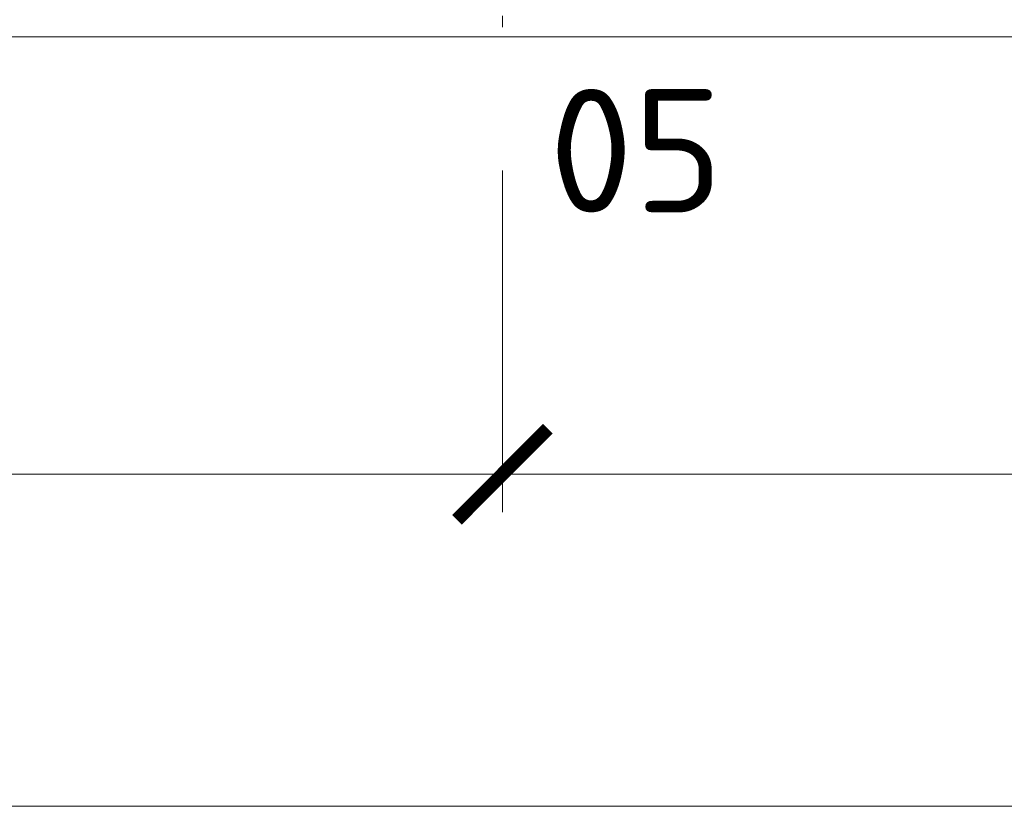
# Model space of a CAD drawing. Header units: millimetres. Extents: x -725694 to 5289369, y -1488057 to 2187451.
# Tile 556 of 656: x 339455 to 344646, y 144775 to 148920. Entities that reach past the tile are written whole.
import ezdxf

# ---------------------------------------------------------------- set-up
doc = ezdxf.new("R2010")
doc.units = ezdxf.units.MM
doc.linetypes.add('CENTERX2', pattern=[101.6, 63.5, -12.7, 12.7, -12.7])
doc.linetypes.add('DASHDOT', pattern=[25.4, 12.7, -6.35, 0, -6.35])
doc.layers.get('Defpoints').update_dxf_attribs({"color": 8})
for name, color, linetype, lineweight in [('A99_N_koty-200', 5, 'Continuous', 5), ('A99_N_koty-200 @ 1', 5, 'Continuous', 5), ('A99_N_koty-200 @ 10', 5, 'Continuous', 5), ('A99_N_koty-200 @ 100', 5, 'Continuous', 5), ('A99_N_koty-200 @ 200', 5, 'Continuous', 5), ('A99_N_koty-200 @ 250 (1)', 5, 'Continuous', 5), ('A99_N_koty-200 @ 250 (2)', 5, 'Continuous', 5), ('A99_N_koty-200 @ 400', 5, 'Continuous', 5), ('A99_N_txt-popis-200', 240, 'Continuous', 5), ('A99_S_kce-pohl', 7, 'Continuous', 5), ('A99_S_osy', 1, 'CENTERX2', 5)]:
    doc.layers.add(name, color=color, linetype=linetype, lineweight=lineweight)
doc.styles.add('A99_kota', font='isocpeur.ttf', dxfattribs={"height": 2})
doc.styles.add('ad_popis 100', font='isocpeur.ttf', dxfattribs={"height": 200})
doc.dimstyles.new('A99_kota_200 new', dxfattribs={"dimscale": 200, "dimtxt": 2, "dimasz": 1.2, "dimexe": 0.5, "dimexo": 1.5, "dimgap": 0.3, "dimtad": 1, "dimdec": 0, "dimzin": 3, "dimdsep": 46, "dimtxsty": 'A99_kota', "dimblk": 'ARCHTICK', "dimcen": 2.5, "dimazin": 2, "dimtfac": 0.75, "dimtdec": 0, "dimtmove": 2, "dimatfit": 0, "dimfxl": 0, "dimtolj": 1, "dimtzin": 0, "dimlwd": 5, "dimlwe": 5, "dimarcsym": 0})

# ---------------------------------------------------------------- blocks, each defined once
blk = doc.blocks.new('_ArchTick')
at = {"color": 0, "linetype": 'ByBlock', "const_width": 0.15}
blk.add_lwpolyline([(-0.5, -0.5), (0.5, 0.5)], dxfattribs=at)
blk = doc.blocks.new('*D4744')
at = {"layer": 'A99_N_koty-200', "color": 0, "linetype": 'Continuous', "lineweight": 5, "ltscale": 10, "transparency": 16777216}
for p, q in [((342000, 146925), (342000, 146475)), ((354000, 146925), (354000, 146475)), ((354000, 146525), (342000, 146525))]:
    blk.add_line(p, q, dxfattribs=at)
at = {"layer": 'Defpoints', "color": 0, "linetype": 'Continuous', "lineweight": 0, "ltscale": 10, "transparency": 16777216}
for p in [(342000, 149400), (354000, 149400), (342000, 146525)]:
    blk.add_point(p, dxfattribs=at)
at = {"layer": 'A99_N_koty-200', "color": 0, "linetype": 'Continuous', "lineweight": 5, "ltscale": 10, "transparency": 16777216, "xscale": 120, "yscale": 120, "zscale": 120, "rotation": 180}
blk.add_blockref('_ArchTick', (342000, 146525), dxfattribs=at)
at = {"layer": 'A99_N_koty-200', "color": 0, "linetype": 'Continuous', "lineweight": 5, "ltscale": 10, "transparency": 16777216, "xscale": 120, "yscale": 120, "zscale": 120}
blk.add_blockref('_ArchTick', (354000, 146525), dxfattribs=at)
at = {"layer": 'A99_N_koty-200', "color": 0, "linetype": 'Continuous', "ltscale": 10, "transparency": 16777216, "insert": (348000, 146655), "char_height": 200, "attachment_point": 5, "style": 'A99_kota'}
blk.add_mtext('\\A1;12000', dxfattribs=at)
blk = doc.blocks.new('*D4745')
at = {"layer": 'A99_N_koty-200', "color": 0, "linetype": 'Continuous', "lineweight": 5, "ltscale": 10, "transparency": 16777216}
for p, q in [((342000, 147325), (342000, 146425)), ((354000, 147325), (354000, 146425)), ((354000, 146525), (342000, 146525))]:
    blk.add_line(p, q, dxfattribs=at)
at = {"layer": 'Defpoints', "color": 0, "linetype": 'Continuous', "lineweight": 0, "ltscale": 10, "transparency": 16777216}
for p in [(342000, 149400), (354000, 149400), (342000, 146525)]:
    blk.add_point(p, dxfattribs=at)
at = {"layer": 'A99_N_koty-200', "color": 0, "linetype": 'Continuous', "lineweight": 5, "ltscale": 10, "transparency": 16777216, "xscale": 240, "yscale": 240, "zscale": 240, "rotation": 180}
blk.add_blockref('_ArchTick', (342000, 146525), dxfattribs=at)
at = {"layer": 'A99_N_koty-200', "color": 0, "linetype": 'Continuous', "lineweight": 5, "ltscale": 10, "transparency": 16777216, "xscale": 240, "yscale": 240, "zscale": 240}
blk.add_blockref('_ArchTick', (354000, 146525), dxfattribs=at)
at = {"layer": 'A99_N_koty-200', "color": 0, "linetype": 'Continuous', "ltscale": 10, "transparency": 16777216, "insert": (348000, 146785), "char_height": 400, "attachment_point": 5, "style": 'A99_kota'}
blk.add_mtext('\\A1;12000', dxfattribs=at)
blk = doc.blocks.new('*D4746')
at = {"layer": 'A99_N_koty-200', "color": 0, "linetype": 'Continuous', "lineweight": 5, "ltscale": 10, "transparency": 16777216}
for p, q in [((342000, 146529), (342000, 146524.5)), ((354000, 146525), (342000, 146525)), ((354000, 146529), (354000, 146524.5))]:
    blk.add_line(p, q, dxfattribs=at)
at = {"layer": 'Defpoints', "color": 0, "linetype": 'Continuous', "lineweight": 0, "ltscale": 10, "transparency": 16777216}
for p in [(342000, 149400), (354000, 149400), (342000, 146525)]:
    blk.add_point(p, dxfattribs=at)
at = {"layer": 'A99_N_koty-200', "color": 0, "linetype": 'Continuous', "lineweight": 5, "ltscale": 10, "transparency": 16777216, "xscale": 1.2, "yscale": 1.2, "zscale": 1.2, "rotation": 180}
blk.add_blockref('_ArchTick', (342000, 146525), dxfattribs=at)
at = {"layer": 'A99_N_koty-200', "color": 0, "linetype": 'Continuous', "lineweight": 5, "ltscale": 10, "transparency": 16777216, "xscale": 1.2, "yscale": 1.2, "zscale": 1.2}
blk.add_blockref('_ArchTick', (354000, 146525), dxfattribs=at)
at = {"layer": 'A99_N_koty-200', "color": 0, "linetype": 'Continuous', "ltscale": 10, "transparency": 16777216, "insert": (348000, 146526.3), "char_height": 2, "attachment_point": 5, "style": 'A99_kota'}
blk.add_mtext('\\A1;12000', dxfattribs=at)
blk = doc.blocks.new('*D4747')
at = {"layer": 'A99_N_koty-200', "color": 0, "linetype": 'Continuous', "lineweight": 5, "ltscale": 10, "transparency": 16777216}
for p, q in [((342000, 148125), (342000, 146325)), ((354000, 148125), (354000, 146325)), ((354000, 146525), (342000, 146525))]:
    blk.add_line(p, q, dxfattribs=at)
at = {"layer": 'Defpoints', "color": 0, "linetype": 'Continuous', "lineweight": 0, "ltscale": 10, "transparency": 16777216}
for p in [(342000, 149400), (354000, 149400), (342000, 146525)]:
    blk.add_point(p, dxfattribs=at)
at = {"layer": 'A99_N_koty-200', "color": 0, "linetype": 'Continuous', "lineweight": 5, "ltscale": 10, "transparency": 16777216, "xscale": 480, "yscale": 480, "zscale": 480, "rotation": 180}
blk.add_blockref('_ArchTick', (342000, 146525), dxfattribs=at)
at = {"layer": 'A99_N_koty-200', "color": 0, "linetype": 'Continuous', "lineweight": 5, "ltscale": 10, "transparency": 16777216, "xscale": 480, "yscale": 480, "zscale": 480}
blk.add_blockref('_ArchTick', (354000, 146525), dxfattribs=at)
at = {"layer": 'A99_N_koty-200', "color": 0, "linetype": 'Continuous', "ltscale": 10, "transparency": 16777216, "insert": (348000, 147045), "char_height": 800, "attachment_point": 5, "style": 'A99_kota'}
blk.add_mtext('\\A1;12000', dxfattribs=at)
blk = doc.blocks.new('*D4748')
at = {"layer": 'A99_N_koty-200', "color": 0, "linetype": 'Continuous', "lineweight": 5, "ltscale": 10, "transparency": 16777216}
for p, q in [((342000, 146565), (342000, 146520)), ((354000, 146565), (354000, 146520)), ((354000, 146525), (342000, 146525))]:
    blk.add_line(p, q, dxfattribs=at)
at = {"layer": 'Defpoints', "color": 0, "linetype": 'Continuous', "lineweight": 0, "ltscale": 10, "transparency": 16777216}
for p in [(342000, 149400), (354000, 149400), (342000, 146525)]:
    blk.add_point(p, dxfattribs=at)
at = {"layer": 'A99_N_koty-200', "color": 0, "linetype": 'Continuous', "lineweight": 5, "ltscale": 10, "transparency": 16777216, "xscale": 12, "yscale": 12, "zscale": 12, "rotation": 180}
blk.add_blockref('_ArchTick', (342000, 146525), dxfattribs=at)
at = {"layer": 'A99_N_koty-200', "color": 0, "linetype": 'Continuous', "lineweight": 5, "ltscale": 10, "transparency": 16777216, "xscale": 12, "yscale": 12, "zscale": 12}
blk.add_blockref('_ArchTick', (354000, 146525), dxfattribs=at)
at = {"layer": 'A99_N_koty-200', "color": 0, "linetype": 'Continuous', "ltscale": 10, "transparency": 16777216, "insert": (348000, 146538), "char_height": 20, "attachment_point": 5, "style": 'A99_kota'}
blk.add_mtext('\\A1;12000', dxfattribs=at)
blk = doc.blocks.new('*D4749')
at = {"layer": 'A99_N_koty-200', "color": 0, "linetype": 'Continuous', "lineweight": 5, "ltscale": 10, "transparency": 16777216}
for p, q in [((342000, 147525), (342000, 146400)), ((354000, 147525), (354000, 146400)), ((354000, 146525), (342000, 146525))]:
    blk.add_line(p, q, dxfattribs=at)
at = {"layer": 'Defpoints', "color": 0, "linetype": 'Continuous', "lineweight": 0, "ltscale": 10, "transparency": 16777216}
for p in [(342000, 149400), (354000, 149400), (342000, 146525)]:
    blk.add_point(p, dxfattribs=at)
at = {"layer": 'A99_N_koty-200', "color": 0, "linetype": 'Continuous', "lineweight": 5, "ltscale": 10, "transparency": 16777216, "xscale": 300, "yscale": 300, "zscale": 300, "rotation": 180}
blk.add_blockref('_ArchTick', (342000, 146525), dxfattribs=at)
at = {"layer": 'A99_N_koty-200', "color": 0, "linetype": 'Continuous', "lineweight": 5, "ltscale": 10, "transparency": 16777216, "xscale": 300, "yscale": 300, "zscale": 300}
blk.add_blockref('_ArchTick', (354000, 146525), dxfattribs=at)
at = {"layer": 'A99_N_koty-200', "color": 0, "linetype": 'Continuous', "ltscale": 10, "transparency": 16777216, "insert": (348000, 146850), "char_height": 500, "attachment_point": 5, "style": 'A99_kota'}
blk.add_mtext('\\A1;12000', dxfattribs=at)
blk = doc.blocks.new('*D4750')
at = {"layer": 'A99_N_koty-200', "color": 0, "linetype": 'Continuous', "lineweight": 5, "ltscale": 10, "transparency": 16777216}
for p, q in [((342000, 147525), (342000, 146400)), ((354000, 147525), (354000, 146400)), ((354000, 146525), (342000, 146525))]:
    blk.add_line(p, q, dxfattribs=at)
at = {"layer": 'Defpoints', "color": 0, "linetype": 'Continuous', "lineweight": 0, "ltscale": 10, "transparency": 16777216}
for p in [(342000, 149400), (354000, 149400), (342000, 146525)]:
    blk.add_point(p, dxfattribs=at)
at = {"layer": 'A99_N_koty-200', "color": 0, "linetype": 'Continuous', "lineweight": 5, "ltscale": 10, "transparency": 16777216, "xscale": 300, "yscale": 300, "zscale": 300, "rotation": 180}
blk.add_blockref('_ArchTick', (342000, 146525), dxfattribs=at)
at = {"layer": 'A99_N_koty-200', "color": 0, "linetype": 'Continuous', "lineweight": 5, "ltscale": 10, "transparency": 16777216, "xscale": 300, "yscale": 300, "zscale": 300}
blk.add_blockref('_ArchTick', (354000, 146525), dxfattribs=at)
at = {"layer": 'A99_N_koty-200', "color": 0, "linetype": 'Continuous', "ltscale": 10, "transparency": 16777216, "insert": (348000, 146850), "char_height": 500, "attachment_point": 5, "style": 'A99_kota'}
blk.add_mtext('\\A1;12000', dxfattribs=at)
blk = doc.blocks.new('*D4752')
at = {"layer": 'A99_N_koty-200', "color": 0, "linetype": 'Continuous', "lineweight": 5, "ltscale": 10, "transparency": 16777216}
for p, q in [((330000, 146925), (330000, 146475)), ((342000, 146925), (342000, 146475)), ((342000, 146525), (330000, 146525))]:
    blk.add_line(p, q, dxfattribs=at)
at = {"layer": 'Defpoints', "color": 0, "linetype": 'Continuous', "lineweight": 0, "ltscale": 10, "transparency": 16777216}
for p in [(330000, 149400), (342000, 149400), (330000, 146525)]:
    blk.add_point(p, dxfattribs=at)
at = {"layer": 'A99_N_koty-200', "color": 0, "linetype": 'Continuous', "lineweight": 5, "ltscale": 10, "transparency": 16777216, "xscale": 120, "yscale": 120, "zscale": 120, "rotation": 180}
blk.add_blockref('_ArchTick', (330000, 146525), dxfattribs=at)
at = {"layer": 'A99_N_koty-200', "color": 0, "linetype": 'Continuous', "lineweight": 5, "ltscale": 10, "transparency": 16777216, "xscale": 120, "yscale": 120, "zscale": 120}
blk.add_blockref('_ArchTick', (342000, 146525), dxfattribs=at)
at = {"layer": 'A99_N_koty-200', "color": 0, "linetype": 'Continuous', "ltscale": 10, "transparency": 16777216, "insert": (336000, 146655), "char_height": 200, "attachment_point": 5, "style": 'A99_kota'}
blk.add_mtext('\\A1;12000', dxfattribs=at)
blk = doc.blocks.new('*D4753')
at = {"layer": 'A99_N_koty-200', "color": 0, "linetype": 'Continuous', "lineweight": 5, "ltscale": 10, "transparency": 16777216}
for p, q in [((330000, 147325), (330000, 146425)), ((342000, 147325), (342000, 146425)), ((342000, 146525), (330000, 146525))]:
    blk.add_line(p, q, dxfattribs=at)
at = {"layer": 'Defpoints', "color": 0, "linetype": 'Continuous', "lineweight": 0, "ltscale": 10, "transparency": 16777216}
for p in [(330000, 149400), (342000, 149400), (330000, 146525)]:
    blk.add_point(p, dxfattribs=at)
at = {"layer": 'A99_N_koty-200', "color": 0, "linetype": 'Continuous', "lineweight": 5, "ltscale": 10, "transparency": 16777216, "xscale": 240, "yscale": 240, "zscale": 240, "rotation": 180}
blk.add_blockref('_ArchTick', (330000, 146525), dxfattribs=at)
at = {"layer": 'A99_N_koty-200', "color": 0, "linetype": 'Continuous', "lineweight": 5, "ltscale": 10, "transparency": 16777216, "xscale": 240, "yscale": 240, "zscale": 240}
blk.add_blockref('_ArchTick', (342000, 146525), dxfattribs=at)
at = {"layer": 'A99_N_koty-200', "color": 0, "linetype": 'Continuous', "ltscale": 10, "transparency": 16777216, "insert": (336000, 146785), "char_height": 400, "attachment_point": 5, "style": 'A99_kota'}
blk.add_mtext('\\A1;12000', dxfattribs=at)
blk = doc.blocks.new('*D4754')
at = {"layer": 'A99_N_koty-200', "color": 0, "linetype": 'Continuous', "lineweight": 5, "ltscale": 10, "transparency": 16777216}
for p, q in [((330000, 146529), (330000, 146524.5)), ((342000, 146525), (330000, 146525)), ((342000, 146529), (342000, 146524.5))]:
    blk.add_line(p, q, dxfattribs=at)
at = {"layer": 'Defpoints', "color": 0, "linetype": 'Continuous', "lineweight": 0, "ltscale": 10, "transparency": 16777216}
for p in [(330000, 149400), (342000, 149400), (330000, 146525)]:
    blk.add_point(p, dxfattribs=at)
at = {"layer": 'A99_N_koty-200', "color": 0, "linetype": 'Continuous', "lineweight": 5, "ltscale": 10, "transparency": 16777216, "xscale": 1.2, "yscale": 1.2, "zscale": 1.2, "rotation": 180}
blk.add_blockref('_ArchTick', (330000, 146525), dxfattribs=at)
at = {"layer": 'A99_N_koty-200', "color": 0, "linetype": 'Continuous', "lineweight": 5, "ltscale": 10, "transparency": 16777216, "xscale": 1.2, "yscale": 1.2, "zscale": 1.2}
blk.add_blockref('_ArchTick', (342000, 146525), dxfattribs=at)
at = {"layer": 'A99_N_koty-200', "color": 0, "linetype": 'Continuous', "ltscale": 10, "transparency": 16777216, "insert": (336000, 146526.3), "char_height": 2, "attachment_point": 5, "style": 'A99_kota'}
blk.add_mtext('\\A1;12000', dxfattribs=at)
blk = doc.blocks.new('*D4755')
at = {"layer": 'A99_N_koty-200', "color": 0, "linetype": 'Continuous', "lineweight": 5, "ltscale": 10, "transparency": 16777216}
for p, q in [((330000, 148125), (330000, 146325)), ((342000, 148125), (342000, 146325)), ((342000, 146525), (330000, 146525))]:
    blk.add_line(p, q, dxfattribs=at)
at = {"layer": 'Defpoints', "color": 0, "linetype": 'Continuous', "lineweight": 0, "ltscale": 10, "transparency": 16777216}
for p in [(330000, 149400), (342000, 149400), (330000, 146525)]:
    blk.add_point(p, dxfattribs=at)
at = {"layer": 'A99_N_koty-200', "color": 0, "linetype": 'Continuous', "lineweight": 5, "ltscale": 10, "transparency": 16777216, "xscale": 480, "yscale": 480, "zscale": 480, "rotation": 180}
blk.add_blockref('_ArchTick', (330000, 146525), dxfattribs=at)
at = {"layer": 'A99_N_koty-200', "color": 0, "linetype": 'Continuous', "lineweight": 5, "ltscale": 10, "transparency": 16777216, "xscale": 480, "yscale": 480, "zscale": 480}
blk.add_blockref('_ArchTick', (342000, 146525), dxfattribs=at)
at = {"layer": 'A99_N_koty-200', "color": 0, "linetype": 'Continuous', "ltscale": 10, "transparency": 16777216, "insert": (336000, 147045), "char_height": 800, "attachment_point": 5, "style": 'A99_kota'}
blk.add_mtext('\\A1;12000', dxfattribs=at)
blk = doc.blocks.new('*D4756')
at = {"layer": 'A99_N_koty-200', "color": 0, "linetype": 'Continuous', "lineweight": 5, "ltscale": 10, "transparency": 16777216}
for p, q in [((330000, 146565), (330000, 146520)), ((342000, 146565), (342000, 146520)), ((342000, 146525), (330000, 146525))]:
    blk.add_line(p, q, dxfattribs=at)
at = {"layer": 'Defpoints', "color": 0, "linetype": 'Continuous', "lineweight": 0, "ltscale": 10, "transparency": 16777216}
for p in [(330000, 149400), (342000, 149400), (330000, 146525)]:
    blk.add_point(p, dxfattribs=at)
at = {"layer": 'A99_N_koty-200', "color": 0, "linetype": 'Continuous', "lineweight": 5, "ltscale": 10, "transparency": 16777216, "xscale": 12, "yscale": 12, "zscale": 12, "rotation": 180}
blk.add_blockref('_ArchTick', (330000, 146525), dxfattribs=at)
at = {"layer": 'A99_N_koty-200', "color": 0, "linetype": 'Continuous', "lineweight": 5, "ltscale": 10, "transparency": 16777216, "xscale": 12, "yscale": 12, "zscale": 12}
blk.add_blockref('_ArchTick', (342000, 146525), dxfattribs=at)
at = {"layer": 'A99_N_koty-200', "color": 0, "linetype": 'Continuous', "ltscale": 10, "transparency": 16777216, "insert": (336000, 146538), "char_height": 20, "attachment_point": 5, "style": 'A99_kota'}
blk.add_mtext('\\A1;12000', dxfattribs=at)
blk = doc.blocks.new('*D4757')
at = {"layer": 'A99_N_koty-200', "color": 0, "linetype": 'Continuous', "lineweight": 5, "ltscale": 10, "transparency": 16777216}
for p, q in [((330000, 147525), (330000, 146400)), ((342000, 147525), (342000, 146400)), ((342000, 146525), (330000, 146525))]:
    blk.add_line(p, q, dxfattribs=at)
at = {"layer": 'Defpoints', "color": 0, "linetype": 'Continuous', "lineweight": 0, "ltscale": 10, "transparency": 16777216}
for p in [(330000, 149400), (342000, 149400), (330000, 146525)]:
    blk.add_point(p, dxfattribs=at)
at = {"layer": 'A99_N_koty-200', "color": 0, "linetype": 'Continuous', "lineweight": 5, "ltscale": 10, "transparency": 16777216, "xscale": 300, "yscale": 300, "zscale": 300, "rotation": 180}
blk.add_blockref('_ArchTick', (330000, 146525), dxfattribs=at)
at = {"layer": 'A99_N_koty-200', "color": 0, "linetype": 'Continuous', "lineweight": 5, "ltscale": 10, "transparency": 16777216, "xscale": 300, "yscale": 300, "zscale": 300}
blk.add_blockref('_ArchTick', (342000, 146525), dxfattribs=at)
at = {"layer": 'A99_N_koty-200', "color": 0, "linetype": 'Continuous', "ltscale": 10, "transparency": 16777216, "insert": (336000, 146850), "char_height": 500, "attachment_point": 5, "style": 'A99_kota'}
blk.add_mtext('\\A1;12000', dxfattribs=at)
blk = doc.blocks.new('*D4758')
at = {"layer": 'A99_N_koty-200', "color": 0, "linetype": 'Continuous', "lineweight": 5, "ltscale": 10, "transparency": 16777216}
for p, q in [((330000, 147525), (330000, 146400)), ((342000, 147525), (342000, 146400)), ((342000, 146525), (330000, 146525))]:
    blk.add_line(p, q, dxfattribs=at)
at = {"layer": 'Defpoints', "color": 0, "linetype": 'Continuous', "lineweight": 0, "ltscale": 10, "transparency": 16777216}
for p in [(330000, 149400), (342000, 149400), (330000, 146525)]:
    blk.add_point(p, dxfattribs=at)
at = {"layer": 'A99_N_koty-200', "color": 0, "linetype": 'Continuous', "lineweight": 5, "ltscale": 10, "transparency": 16777216, "xscale": 300, "yscale": 300, "zscale": 300, "rotation": 180}
blk.add_blockref('_ArchTick', (330000, 146525), dxfattribs=at)
at = {"layer": 'A99_N_koty-200', "color": 0, "linetype": 'Continuous', "lineweight": 5, "ltscale": 10, "transparency": 16777216, "xscale": 300, "yscale": 300, "zscale": 300}
blk.add_blockref('_ArchTick', (342000, 146525), dxfattribs=at)
at = {"layer": 'A99_N_koty-200', "color": 0, "linetype": 'Continuous', "ltscale": 10, "transparency": 16777216, "insert": (336000, 146850), "char_height": 500, "attachment_point": 5, "style": 'A99_kota'}
blk.add_mtext('\\A1;12000', dxfattribs=at)
blk = doc.blocks.new('*D4784')
at = {"layer": 'A99_N_koty-200', "color": 0, "linetype": 'Continuous', "lineweight": 5, "ltscale": 10, "transparency": 16777216}
for p, q in [((299400, 145175), (299400, 144725)), ((438875.5, 145175), (438875.5, 144725)), ((438875.5, 144775), (299400, 144775))]:
    blk.add_line(p, q, dxfattribs=at)
at = {"layer": 'Defpoints', "color": 0, "linetype": 'Continuous', "lineweight": 0, "ltscale": 10, "transparency": 16777216}
for p in [(299400, 148705), (438875.5, 148705), (299400, 144775)]:
    blk.add_point(p, dxfattribs=at)
at = {"layer": 'A99_N_koty-200', "color": 0, "linetype": 'Continuous', "lineweight": 5, "ltscale": 10, "transparency": 16777216, "xscale": 120, "yscale": 120, "zscale": 120, "rotation": 180}
blk.add_blockref('_ArchTick', (299400, 144775), dxfattribs=at)
at = {"layer": 'A99_N_koty-200', "color": 0, "linetype": 'Continuous', "lineweight": 5, "ltscale": 10, "transparency": 16777216, "xscale": 120, "yscale": 120, "zscale": 120}
blk.add_blockref('_ArchTick', (438875.5, 144775), dxfattribs=at)
at = {"layer": 'A99_N_koty-200', "color": 0, "linetype": 'Continuous', "ltscale": 10, "transparency": 16777216, "insert": (369137.8, 144905), "char_height": 200, "attachment_point": 5, "style": 'A99_kota'}
blk.add_mtext('\\A1;139476', dxfattribs=at)
blk = doc.blocks.new('*D4785')
at = {"layer": 'A99_N_koty-200', "color": 0, "linetype": 'Continuous', "lineweight": 5, "ltscale": 10, "transparency": 16777216}
for p, q in [((299400, 145575), (299400, 144675)), ((438875.5, 145575), (438875.5, 144675)), ((438875.5, 144775), (299400, 144775))]:
    blk.add_line(p, q, dxfattribs=at)
at = {"layer": 'Defpoints', "color": 0, "linetype": 'Continuous', "lineweight": 0, "ltscale": 10, "transparency": 16777216}
for p in [(299400, 148705), (438875.5, 148705), (299400, 144775)]:
    blk.add_point(p, dxfattribs=at)
at = {"layer": 'A99_N_koty-200', "color": 0, "linetype": 'Continuous', "lineweight": 5, "ltscale": 10, "transparency": 16777216, "xscale": 240, "yscale": 240, "zscale": 240, "rotation": 180}
blk.add_blockref('_ArchTick', (299400, 144775), dxfattribs=at)
at = {"layer": 'A99_N_koty-200', "color": 0, "linetype": 'Continuous', "lineweight": 5, "ltscale": 10, "transparency": 16777216, "xscale": 240, "yscale": 240, "zscale": 240}
blk.add_blockref('_ArchTick', (438875.5, 144775), dxfattribs=at)
at = {"layer": 'A99_N_koty-200', "color": 0, "linetype": 'Continuous', "ltscale": 10, "transparency": 16777216, "insert": (369137.8, 145035), "char_height": 400, "attachment_point": 5, "style": 'A99_kota'}
blk.add_mtext('\\A1;139476', dxfattribs=at)
blk = doc.blocks.new('*D4786')
at = {"layer": 'A99_N_koty-200', "color": 0, "linetype": 'Continuous', "lineweight": 5, "ltscale": 10, "transparency": 16777216}
for p, q in [((299400, 144779), (299400, 144774.5)), ((438875.5, 144775), (299400, 144775)), ((438875.5, 144779), (438875.5, 144774.5))]:
    blk.add_line(p, q, dxfattribs=at)
at = {"layer": 'Defpoints', "color": 0, "linetype": 'Continuous', "lineweight": 0, "ltscale": 10, "transparency": 16777216}
for p in [(299400, 148705), (438875.5, 148705), (299400, 144775)]:
    blk.add_point(p, dxfattribs=at)
at = {"layer": 'A99_N_koty-200', "color": 0, "linetype": 'Continuous', "lineweight": 5, "ltscale": 10, "transparency": 16777216, "xscale": 1.2, "yscale": 1.2, "zscale": 1.2, "rotation": 180}
blk.add_blockref('_ArchTick', (299400, 144775), dxfattribs=at)
at = {"layer": 'A99_N_koty-200', "color": 0, "linetype": 'Continuous', "lineweight": 5, "ltscale": 10, "transparency": 16777216, "xscale": 1.2, "yscale": 1.2, "zscale": 1.2}
blk.add_blockref('_ArchTick', (438875.5, 144775), dxfattribs=at)
at = {"layer": 'A99_N_koty-200', "color": 0, "linetype": 'Continuous', "ltscale": 10, "transparency": 16777216, "insert": (369137.8, 144776.3), "char_height": 2, "attachment_point": 5, "style": 'A99_kota'}
blk.add_mtext('\\A1;139476', dxfattribs=at)
blk = doc.blocks.new('*D4787')
at = {"layer": 'A99_N_koty-200', "color": 0, "linetype": 'Continuous', "lineweight": 5, "ltscale": 10, "transparency": 16777216}
for p, q in [((299400, 146375), (299400, 144575)), ((438875.5, 146375), (438875.5, 144575)), ((438875.5, 144775), (299400, 144775))]:
    blk.add_line(p, q, dxfattribs=at)
at = {"layer": 'Defpoints', "color": 0, "linetype": 'Continuous', "lineweight": 0, "ltscale": 10, "transparency": 16777216}
for p in [(299400, 148705), (438875.5, 148705), (299400, 144775)]:
    blk.add_point(p, dxfattribs=at)
at = {"layer": 'A99_N_koty-200', "color": 0, "linetype": 'Continuous', "lineweight": 5, "ltscale": 10, "transparency": 16777216, "xscale": 480, "yscale": 480, "zscale": 480, "rotation": 180}
blk.add_blockref('_ArchTick', (299400, 144775), dxfattribs=at)
at = {"layer": 'A99_N_koty-200', "color": 0, "linetype": 'Continuous', "lineweight": 5, "ltscale": 10, "transparency": 16777216, "xscale": 480, "yscale": 480, "zscale": 480}
blk.add_blockref('_ArchTick', (438875.5, 144775), dxfattribs=at)
at = {"layer": 'A99_N_koty-200', "color": 0, "linetype": 'Continuous', "ltscale": 10, "transparency": 16777216, "insert": (369137.8, 145295), "char_height": 800, "attachment_point": 5, "style": 'A99_kota'}
blk.add_mtext('\\A1;139476', dxfattribs=at)
blk = doc.blocks.new('*D4788')
at = {"layer": 'A99_N_koty-200', "color": 0, "linetype": 'Continuous', "lineweight": 5, "ltscale": 10, "transparency": 16777216}
for p, q in [((299400, 144815), (299400, 144770)), ((438875.5, 144775), (299400, 144775)), ((438875.5, 144815), (438875.5, 144770))]:
    blk.add_line(p, q, dxfattribs=at)
at = {"layer": 'Defpoints', "color": 0, "linetype": 'Continuous', "lineweight": 0, "ltscale": 10, "transparency": 16777216}
for p in [(299400, 148705), (438875.5, 148705), (299400, 144775)]:
    blk.add_point(p, dxfattribs=at)
at = {"layer": 'A99_N_koty-200', "color": 0, "linetype": 'Continuous', "lineweight": 5, "ltscale": 10, "transparency": 16777216, "xscale": 12, "yscale": 12, "zscale": 12, "rotation": 180}
blk.add_blockref('_ArchTick', (299400, 144775), dxfattribs=at)
at = {"layer": 'A99_N_koty-200', "color": 0, "linetype": 'Continuous', "lineweight": 5, "ltscale": 10, "transparency": 16777216, "xscale": 12, "yscale": 12, "zscale": 12}
blk.add_blockref('_ArchTick', (438875.5, 144775), dxfattribs=at)
at = {"layer": 'A99_N_koty-200', "color": 0, "linetype": 'Continuous', "ltscale": 10, "transparency": 16777216, "insert": (369137.8, 144788), "char_height": 20, "attachment_point": 5, "style": 'A99_kota'}
blk.add_mtext('\\A1;139476', dxfattribs=at)
blk = doc.blocks.new('*D4789')
at = {"layer": 'A99_N_koty-200', "color": 0, "linetype": 'Continuous', "lineweight": 5, "ltscale": 10, "transparency": 16777216}
for p, q in [((299400, 145775), (299400, 144650)), ((438875.5, 145775), (438875.5, 144650)), ((438875.5, 144775), (299400, 144775))]:
    blk.add_line(p, q, dxfattribs=at)
at = {"layer": 'Defpoints', "color": 0, "linetype": 'Continuous', "lineweight": 0, "ltscale": 10, "transparency": 16777216}
for p in [(299400, 148705), (438875.5, 148705), (299400, 144775)]:
    blk.add_point(p, dxfattribs=at)
at = {"layer": 'A99_N_koty-200', "color": 0, "linetype": 'Continuous', "lineweight": 5, "ltscale": 10, "transparency": 16777216, "xscale": 300, "yscale": 300, "zscale": 300, "rotation": 180}
blk.add_blockref('_ArchTick', (299400, 144775), dxfattribs=at)
at = {"layer": 'A99_N_koty-200', "color": 0, "linetype": 'Continuous', "lineweight": 5, "ltscale": 10, "transparency": 16777216, "xscale": 300, "yscale": 300, "zscale": 300}
blk.add_blockref('_ArchTick', (438875.5, 144775), dxfattribs=at)
at = {"layer": 'A99_N_koty-200', "color": 0, "linetype": 'Continuous', "ltscale": 10, "transparency": 16777216, "insert": (369137.8, 145100), "char_height": 500, "attachment_point": 5, "style": 'A99_kota'}
blk.add_mtext('\\A1;139476', dxfattribs=at)
blk = doc.blocks.new('*D4790')
at = {"layer": 'A99_N_koty-200', "color": 0, "linetype": 'Continuous', "lineweight": 5, "ltscale": 10, "transparency": 16777216}
for p, q in [((299400, 145775), (299400, 144650)), ((438875.5, 145775), (438875.5, 144650)), ((438875.5, 144775), (299400, 144775))]:
    blk.add_line(p, q, dxfattribs=at)
at = {"layer": 'Defpoints', "color": 0, "linetype": 'Continuous', "lineweight": 0, "ltscale": 10, "transparency": 16777216}
for p in [(299400, 148705), (438875.5, 148705), (299400, 144775)]:
    blk.add_point(p, dxfattribs=at)
at = {"layer": 'A99_N_koty-200', "color": 0, "linetype": 'Continuous', "lineweight": 5, "ltscale": 10, "transparency": 16777216, "xscale": 300, "yscale": 300, "zscale": 300, "rotation": 180}
blk.add_blockref('_ArchTick', (299400, 144775), dxfattribs=at)
at = {"layer": 'A99_N_koty-200', "color": 0, "linetype": 'Continuous', "lineweight": 5, "ltscale": 10, "transparency": 16777216, "xscale": 300, "yscale": 300, "zscale": 300}
blk.add_blockref('_ArchTick', (438875.5, 144775), dxfattribs=at)
at = {"layer": 'A99_N_koty-200', "color": 0, "linetype": 'Continuous', "ltscale": 10, "transparency": 16777216, "insert": (369137.8, 145100), "char_height": 500, "attachment_point": 5, "style": 'A99_kota'}
blk.add_mtext('\\A1;139476', dxfattribs=at)
blk = doc.blocks.new('*U6094')
at = {"layer": 'A99_N_koty-200 @ 1', "linetype": 'Continuous', "ltscale": 10}
dim = blk.add_linear_dim(base=(342000, 146525), p1=(354000, 149400), p2=(342000, 149400), angle=180, dimstyle='A99_kota_200 new', override={"dimscale": 1, "dimtix": 1, "dimtofl": 1, "dimtmove": 1, "dimatfit": 1}, dxfattribs=at)
dim.commit()
dim.dimension.update_dxf_attribs({"geometry": '*D4746', "text_midpoint": (348000, 146526.3)})
at = {"layer": 'A99_N_koty-200 @ 10', "linetype": 'Continuous', "ltscale": 10}
dim = blk.add_linear_dim(base=(342000, 146525), p1=(354000, 149400), p2=(342000, 149400), angle=180, dimstyle='A99_kota_200 new', override={"dimscale": 10, "dimtix": 1, "dimtofl": 1, "dimtmove": 1, "dimatfit": 1}, dxfattribs=at)
dim.commit()
dim.dimension.update_dxf_attribs({"geometry": '*D4748', "text_midpoint": (348000, 146538)})
at = {"layer": 'A99_N_koty-200 @ 100', "linetype": 'Continuous', "ltscale": 10}
dim = blk.add_linear_dim(base=(342000, 146525), p1=(354000, 149400), p2=(342000, 149400), angle=180, dimstyle='A99_kota_200 new', override={"dimscale": 100, "dimtix": 1, "dimtofl": 1, "dimtmove": 1, "dimatfit": 1}, dxfattribs=at)
dim.commit()
dim.dimension.update_dxf_attribs({"geometry": '*D4744', "text_midpoint": (348000, 146655)})
at = {"layer": 'A99_N_koty-200 @ 200', "linetype": 'Continuous', "ltscale": 10}
dim = blk.add_linear_dim(base=(342000, 146525), p1=(354000, 149400), p2=(342000, 149400), angle=180, dimstyle='A99_kota_200 new', override={"dimscale": 200, "dimtix": 1, "dimtofl": 1, "dimtmove": 1, "dimatfit": 1}, dxfattribs=at)
dim.commit()
dim.dimension.update_dxf_attribs({"geometry": '*D4745', "text_midpoint": (348000, 146785)})
at = {"layer": 'A99_N_koty-200 @ 250 (1)', "linetype": 'Continuous', "ltscale": 10}
dim = blk.add_linear_dim(base=(342000, 146525), p1=(354000, 149400), p2=(342000, 149400), angle=180, dimstyle='A99_kota_200 new', override={"dimscale": 250, "dimtix": 1, "dimtofl": 1, "dimtmove": 1, "dimatfit": 1}, dxfattribs=at)
dim.commit()
dim.dimension.update_dxf_attribs({"geometry": '*D4750', "text_midpoint": (348000, 146850)})
at = {"layer": 'A99_N_koty-200 @ 250 (2)', "linetype": 'Continuous', "ltscale": 10}
dim = blk.add_linear_dim(base=(342000, 146525), p1=(354000, 149400), p2=(342000, 149400), angle=180, dimstyle='A99_kota_200 new', override={"dimscale": 250, "dimtix": 1, "dimtofl": 1, "dimtmove": 1, "dimatfit": 1}, dxfattribs=at)
dim.commit()
dim.dimension.update_dxf_attribs({"geometry": '*D4749', "text_midpoint": (348000, 146850)})
at = {"layer": 'A99_N_koty-200 @ 400', "linetype": 'Continuous', "ltscale": 10}
dim = blk.add_linear_dim(base=(342000, 146525), p1=(354000, 149400), p2=(342000, 149400), angle=180, dimstyle='A99_kota_200 new', override={"dimscale": 400, "dimtix": 1, "dimtofl": 1, "dimtmove": 1, "dimatfit": 1}, dxfattribs=at)
dim.commit()
dim.dimension.update_dxf_attribs({"geometry": '*D4747', "text_midpoint": (348000, 147045)})
blk = doc.blocks.new('*U6095')
at = {"layer": 'A99_N_koty-200 @ 1', "linetype": 'Continuous', "ltscale": 10}
dim = blk.add_linear_dim(base=(330000, 146525), p1=(342000, 149400), p2=(330000, 149400), angle=180, dimstyle='A99_kota_200 new', override={"dimscale": 1, "dimtix": 1, "dimtofl": 1, "dimtmove": 1, "dimatfit": 1}, dxfattribs=at)
dim.commit()
dim.dimension.update_dxf_attribs({"geometry": '*D4754', "text_midpoint": (336000, 146526.3)})
at = {"layer": 'A99_N_koty-200 @ 10', "linetype": 'Continuous', "ltscale": 10}
dim = blk.add_linear_dim(base=(330000, 146525), p1=(342000, 149400), p2=(330000, 149400), angle=180, dimstyle='A99_kota_200 new', override={"dimscale": 10, "dimtix": 1, "dimtofl": 1, "dimtmove": 1, "dimatfit": 1}, dxfattribs=at)
dim.commit()
dim.dimension.update_dxf_attribs({"geometry": '*D4756', "text_midpoint": (336000, 146538)})
at = {"layer": 'A99_N_koty-200 @ 100', "linetype": 'Continuous', "ltscale": 10}
dim = blk.add_linear_dim(base=(330000, 146525), p1=(342000, 149400), p2=(330000, 149400), angle=180, dimstyle='A99_kota_200 new', override={"dimscale": 100, "dimtix": 1, "dimtofl": 1, "dimtmove": 1, "dimatfit": 1}, dxfattribs=at)
dim.commit()
dim.dimension.update_dxf_attribs({"geometry": '*D4752', "text_midpoint": (336000, 146655)})
at = {"layer": 'A99_N_koty-200 @ 200', "linetype": 'Continuous', "ltscale": 10}
dim = blk.add_linear_dim(base=(330000, 146525), p1=(342000, 149400), p2=(330000, 149400), angle=180, dimstyle='A99_kota_200 new', override={"dimscale": 200, "dimtix": 1, "dimtofl": 1, "dimtmove": 1, "dimatfit": 1}, dxfattribs=at)
dim.commit()
dim.dimension.update_dxf_attribs({"geometry": '*D4753', "text_midpoint": (336000, 146785)})
at = {"layer": 'A99_N_koty-200 @ 250 (1)', "linetype": 'Continuous', "ltscale": 10}
dim = blk.add_linear_dim(base=(330000, 146525), p1=(342000, 149400), p2=(330000, 149400), angle=180, dimstyle='A99_kota_200 new', override={"dimscale": 250, "dimtix": 1, "dimtofl": 1, "dimtmove": 1, "dimatfit": 1}, dxfattribs=at)
dim.commit()
dim.dimension.update_dxf_attribs({"geometry": '*D4758', "text_midpoint": (336000, 146850)})
at = {"layer": 'A99_N_koty-200 @ 250 (2)', "linetype": 'Continuous', "ltscale": 10}
dim = blk.add_linear_dim(base=(330000, 146525), p1=(342000, 149400), p2=(330000, 149400), angle=180, dimstyle='A99_kota_200 new', override={"dimscale": 250, "dimtix": 1, "dimtofl": 1, "dimtmove": 1, "dimatfit": 1}, dxfattribs=at)
dim.commit()
dim.dimension.update_dxf_attribs({"geometry": '*D4757', "text_midpoint": (336000, 146850)})
at = {"layer": 'A99_N_koty-200 @ 400', "linetype": 'Continuous', "ltscale": 10}
dim = blk.add_linear_dim(base=(330000, 146525), p1=(342000, 149400), p2=(330000, 149400), angle=180, dimstyle='A99_kota_200 new', override={"dimscale": 400, "dimtix": 1, "dimtofl": 1, "dimtmove": 1, "dimatfit": 1}, dxfattribs=at)
dim.commit()
dim.dimension.update_dxf_attribs({"geometry": '*D4755', "text_midpoint": (336000, 147045)})
blk = doc.blocks.new('*U6099')
at = {"layer": 'A99_N_koty-200 @ 1', "linetype": 'Continuous', "ltscale": 10}
dim = blk.add_linear_dim(base=(299400, 144775), p1=(438875.5457, 148705), p2=(299400, 148705), angle=180, dimstyle='A99_kota_200 new', override={"dimscale": 1, "dimtix": 1, "dimtofl": 1, "dimtmove": 1, "dimatfit": 1}, dxfattribs=at)
dim.commit()
dim.dimension.update_dxf_attribs({"geometry": '*D4786', "text_midpoint": (369137.7728, 144776.3)})
at = {"layer": 'A99_N_koty-200 @ 10', "linetype": 'Continuous', "ltscale": 10}
dim = blk.add_linear_dim(base=(299400, 144775), p1=(438875.5457, 148705), p2=(299400, 148705), angle=180, dimstyle='A99_kota_200 new', override={"dimscale": 10, "dimtix": 1, "dimtofl": 1, "dimtmove": 1, "dimatfit": 1}, dxfattribs=at)
dim.commit()
dim.dimension.update_dxf_attribs({"geometry": '*D4788', "text_midpoint": (369137.7728, 144788)})
at = {"layer": 'A99_N_koty-200 @ 100', "linetype": 'Continuous', "ltscale": 10}
dim = blk.add_linear_dim(base=(299400, 144775), p1=(438875.5457, 148705), p2=(299400, 148705), angle=180, dimstyle='A99_kota_200 new', override={"dimscale": 100, "dimtix": 1, "dimtofl": 1, "dimtmove": 1, "dimatfit": 1}, dxfattribs=at)
dim.commit()
dim.dimension.update_dxf_attribs({"geometry": '*D4784', "text_midpoint": (369137.7728, 144905)})
at = {"layer": 'A99_N_koty-200 @ 200', "linetype": 'Continuous', "ltscale": 10}
dim = blk.add_linear_dim(base=(299400, 144775), p1=(438875.5457, 148705), p2=(299400, 148705), angle=180, dimstyle='A99_kota_200 new', override={"dimscale": 200, "dimtix": 1, "dimtofl": 1, "dimtmove": 1, "dimatfit": 1}, dxfattribs=at)
dim.commit()
dim.dimension.update_dxf_attribs({"geometry": '*D4785', "text_midpoint": (369137.7728, 145035)})
at = {"layer": 'A99_N_koty-200 @ 250 (1)', "linetype": 'Continuous', "ltscale": 10}
dim = blk.add_linear_dim(base=(299400, 144775), p1=(438875.5457, 148705), p2=(299400, 148705), angle=180, dimstyle='A99_kota_200 new', override={"dimscale": 250, "dimtix": 1, "dimtofl": 1, "dimtmove": 1, "dimatfit": 1}, dxfattribs=at)
dim.commit()
dim.dimension.update_dxf_attribs({"geometry": '*D4790', "text_midpoint": (369137.7728, 145100)})
at = {"layer": 'A99_N_koty-200 @ 250 (2)', "linetype": 'Continuous', "ltscale": 10}
dim = blk.add_linear_dim(base=(299400, 144775), p1=(438875.5457, 148705), p2=(299400, 148705), angle=180, dimstyle='A99_kota_200 new', override={"dimscale": 250, "dimtix": 1, "dimtofl": 1, "dimtmove": 1, "dimatfit": 1}, dxfattribs=at)
dim.commit()
dim.dimension.update_dxf_attribs({"geometry": '*D4789', "text_midpoint": (369137.7728, 145100)})
at = {"layer": 'A99_N_koty-200 @ 400', "linetype": 'Continuous', "ltscale": 10}
dim = blk.add_linear_dim(base=(299400, 144775), p1=(438875.5457, 148705), p2=(299400, 148705), angle=180, dimstyle='A99_kota_200 new', override={"dimscale": 400, "dimtix": 1, "dimtofl": 1, "dimtmove": 1, "dimatfit": 1}, dxfattribs=at)
dim.commit()
dim.dimension.update_dxf_attribs({"geometry": '*D4787', "text_midpoint": (369137.7728, 145295)})

msp = doc.modelspace()

# ---------------------------------------------------------------- linework, layer by layer
at = {"layer": 'A99_S_osy', "linetype": 'DASHDOT', "lineweight": 5, "ltscale": 30}
msp.add_lwpolyline([(342000, 250300), (342000, 146890)], dxfattribs=at)

# ---------------------------------------------------------------- next in the draw order: texts
at = {"layer": 'A99_N_txt-popis-200', "color": 1, "lineweight": 0, "insert": (342245.1, 148555), "char_height": 650, "attachment_point": 1, "style": 'ad_popis 100', "bg_fill": 2}
msp.add_mtext_dynamic_manual_height_columns('05', width=832.5, gutter_width=1000, heights=[0], dxfattribs=at)

# ---------------------------------------------------------------- next in the draw order: linework, layer by layer
at = {"layer": 'A99_S_kce-pohl', "linetype": 'Continuous'}
msp.add_lwpolyline([(438875.5, 148830), (299400, 148830)], dxfattribs=at)

# ---------------------------------------------------------------- next in the draw order: block references
at = {"layer": 'A99_N_koty-200', "color": 3, "linetype": 'Continuous', "lineweight": 0}
for name in ['*U6095', '*U6094', '*U6099']:
    msp.add_blockref(name, (0, 0), dxfattribs=at)

doc.saveas('drawing.dxf')
